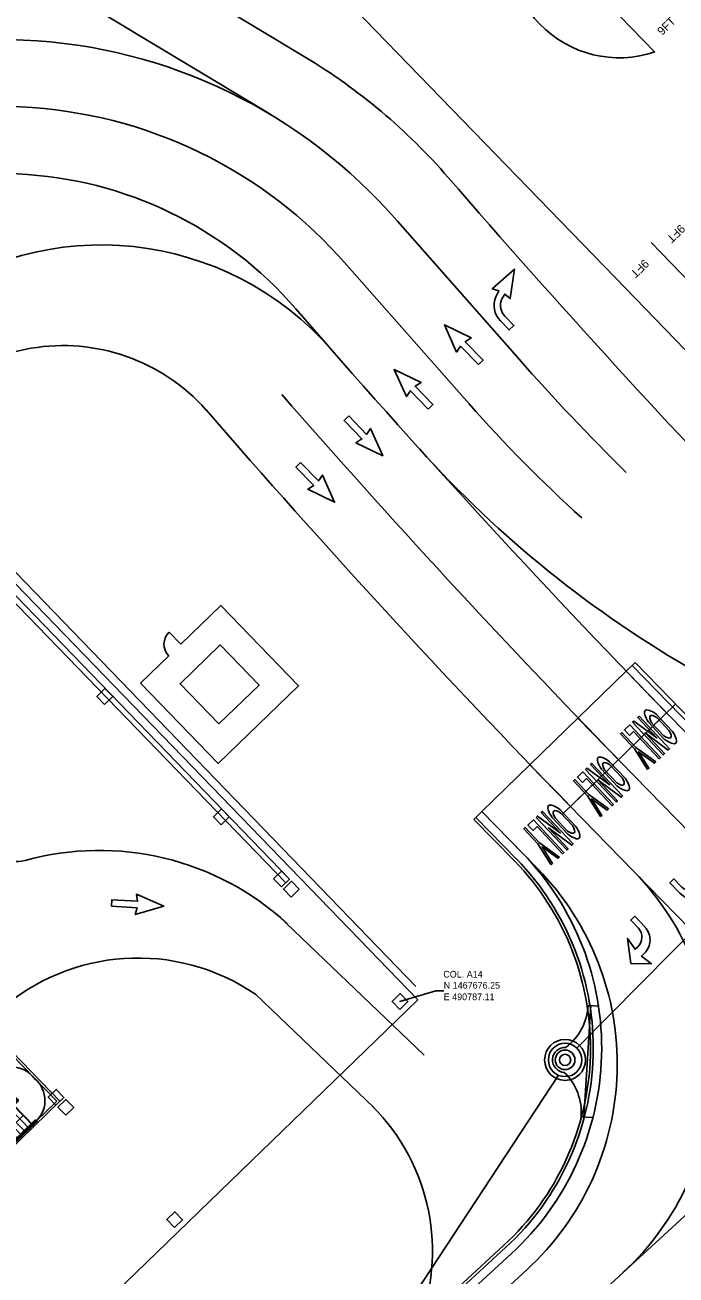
# Model space of a CAD drawing. Extents: x 468143 to 491361, y 1438528 to 1468730.
# Drawn here: x 490720 to 490836.5, y 1467627.3 to 1467851.1 of the extents above; entities that cross this region are included whole.
import ezdxf

# ---------------------------------------------------------------- set-up
doc = ezdxf.new("R2010")
doc.units = 0
doc.layers.add('Default', color=7, linetype='Continuous')
doc.layers.add('Xreference_dp', color=7, linetype='Continuous')

# ---------------------------------------------------------------- blocks, each defined once
blk = doc.blocks.new('POINT_DISPLAY')
at = {"layer": 'Default'}
blk.add_line((0, 0), (0, 0), dxfattribs=at)
blk = doc.blocks.new('InltCurb2_35')
at = {"layer": 'Default'}
for p, q in [((-10, 2), (-10, 0)), ((-10, 1.5), (10, 1.5)), ((10, 2), (10, 0))]:
    blk.add_line(p, q, dxfattribs=at)
for radius in [1.75, 1]:
    blk.add_circle((0, 5.5), radius, dxfattribs=at)
for centre, radius, start, end in [((0, 5.5), 2.25, 0, 180), ((-9.85, 12), 10, 269.1432, 319.4677), ((9.85, 12), 10, 220.5323, 270.8568)]:
    blk.add_arc(centre, radius, start, end, dxfattribs=at)
for p in [(-1.22, 6.76), (-0.66, 7.12), (0, 7.75), (0, 7.25), (0, 7.25), (0.7, 7.1), (1.26, 6.72), (-1.75, 5.5), (-1.75, 5.5), (-1.62, 4.84), (-1.6, 6.2), (0, 5.5), (0, 5.5), (1.6, 4.8), (1.62, 6.16), (1.75, 5.5), (1.75, 5.5), (-1.26, 4.28), (-0.7, 3.9), (0, 3.75), (0, 3.75), (0.66, 3.88), (1.22, 4.24), (0, 0), (0, 0)]:
    blk.add_blockref('POINT_DISPLAY', p, dxfattribs=at)
blk = doc.blocks.new('JBottom60Dia')
at = {"layer": 'Default'}
for radius in [3.67, 3, 3]:
    blk.add_circle((0, 0), radius, dxfattribs=at)
for p in [(-1.13, 2.78), (0, 3), (0, 3), (0, 3), (1.21, 2.75), (-2.75, 1.21), (-2.09, 2.15), (0, 0), (0, 0), (0, 0), (2.15, 2.09), (2.78, 1.13), (3, 0), (3, 0), (-3, 0), (-3, 0), (-2.78, -1.13), (-2.15, -2.09), (2.09, -2.15), (2.75, -1.21), (-1.21, -2.75), (0, -3), (0, -3), (0, -3), (1.13, -2.78)]:
    blk.add_blockref('POINT_DISPLAY', p, dxfattribs=at)
blk = doc.blocks.new('DALeftTurn_1')
at = {"layer": 'Default'}
for points in [[(5.67, 3.17), (2, 0.5), (4.33, 0.83), (4.33, 0.17)], [(6, 0.17), (6, 0.83), (8.25, 0.5), (5.67, 3.17)], [(2, -2.17), (0, -2.17), (0, -3.17), (2.67, -3.17)]]:
    blk.add_lwpolyline(points, dxfattribs=at)
for centre, radius in [((2, 0.17), 2.33), ((2.67, 0.17), 3.33)]:
    blk.add_arc(centre, radius, 270, 0, dxfattribs=at)
blk = doc.blocks.new('DARightTurn')
at = {"layer": 'Default'}
for points in [[(2, 2.17), (0, 2.17), (0, 3.17), (2.67, 3.17)], [(5.67, -3.17), (2, -0.5), (4.33, -0.83), (4.33, -0.17)], [(6, -0.17), (6, -0.83), (8.25, -0.5), (5.67, -3.17)]]:
    blk.add_lwpolyline(points, dxfattribs=at)
for centre, radius in [((2.67, -0.17), 3.33), ((2, -0.17), 2.33)]:
    blk.add_arc(centre, radius, 360, 90, dxfattribs=at)
blk = doc.blocks.new('ONLY_5')
at = {"layer": 'Default'}
for p, q in [((1.94, 3.96), (6.06, 3.96)), ((5.6, 3.63), (2.4, 3.63)), ((2.4, 2.29), (5.6, 2.29)), ((6.06, 1.96), (1.94, 1.96))]:
    blk.add_line(p, q, dxfattribs=at)
for points in [[(0, -0.12), (0, 0.21), (5, 1.13), (0, 1.13), (0, 1.46), (8, 1.46), (8, 1.13), (2.9, 0.21), (8, 0.21), (8, -0.12), (0, -0.12)], [(1.33, -2.12), (0, -2.12), (0, -0.79), (8, -0.79), (8, -1.12), (1.33, -1.12), (1.33, -2.12)], [(8, -3.96), (3.67, -3.12), (0, -3.12), (0, -2.79), (3.67, -2.79), (8, -1.96), (8, -2.3), (4.57, -2.96), (8, -3.62), (8, -3.96)]]:
    blk.add_lwpolyline(points, dxfattribs=at)
for major_axis, ratio, start_param, end_param in [((4, 0), 0.291667, 2.111896, 4.171289), ((2.67, 0), 0.3125, 2.214297, 4.068888), ((2.67, 0), 0.3125, 5.35589, 7.210481), ((4, 0), 0.291667, 5.253489, 7.312882)]:
    blk.add_ellipse((4, 2.96), major_axis=major_axis, ratio=ratio, start_param=start_param, end_param=end_param, dxfattribs=at)
blk = doc.blocks.new('STALL 9FT SURFACE LOT')
at = {"layer": 'Default'}
for points in [[(0, 0), (0, 216)], [(108, 216), (108, 0)]]:
    blk.add_lwpolyline(points, dxfattribs=at)
blk.add_text('9FT', height=18, dxfattribs=at).set_placement((35.2, 14.1))
blk = doc.blocks.new('arrow-thru')
at = {"layer": 'Default'}
blk.add_lwpolyline([(14.99997, 0), (28.999942, 0), (28.999942, 54.99989), (43.999912, 51.999896), (21.999956, 111.999776), (0, 51.999896), (14.99997, 54.99989)], close=True, dxfattribs=at)
blk = doc.blocks.new('arrow-turn')
at = {"layer": 'Default'}
for points in [[(70.3, -14.6), (56.5, -10.3), (63.8, 3.1), (0, 0), (50.7, -38.9), (52.3, -23.7), (65.4, -27.8)], [(84.8, -58), (84.8, -85.8), (98.8, -85.8), (98.8, -57.7)]]:
    blk.add_lwpolyline(points, dxfattribs=at)
for radius, end in [(46, 67.6806), (32, 66.6916)]:
    blk.add_arc((52.8, -57.2), radius, 358.4907, end, dxfattribs=at)
blk = doc.blocks.new('Col 16x24')
at = {"layer": 'Default'}
blk.add_lwpolyline([(11.999976, -7.999984), (-11.999976, -7.999984), (-11.999976, 7.999984), (11.999976, 7.999984), (11.999976, -7.999984)], dxfattribs=at)
blk.add_lwpolyline([(-11.999976, -7.999984), (11.999976, -7.999984), (11.999976, 7.999984), (-11.999976, 7.999984)], close=True, dxfattribs=at)
blk = doc.blocks.new('staire lvl 1')
at = {"layer": 'Default'}
for p, q in [((158.5, 259.5), (10.5, 259.5)), ((10.5, 182.5), (10.5, 259.5)), ((15.5, 254.5), (153.5, 254.5)), ((15.5, 193.5), (15.5, 254.5)), ((158.5, 147.9), (158.5, 259.5)), ((13.5, 191.5), (13.5, 8.5)), ((15.5, 191.5), (15.5, 10.5)), ((17, 191.5), (17, 63.5)), ((19, 191.5), (19, 63.5)), ((73, 194), (73, 71)), ((75, 194), (75, 71)), ((76, 197), (83, 197)), ((76, 195), (83, 195)), ((10.5, 182.5), (76.5, 182.5)), ((10.5, 182.5), (10.5, 5.5)), ((10.5, 181.5), (76.5, 181.5)), ((10.5, 171.5), (76.5, 171.5)), ((43.5, 182.5), (43.5, 74.5)), ((76.5, 71.5), (76.5, 169.5)), ((76.5, 169.5), (76.5, 71.5)), ((78.5, 169.5), (78.5, 73.5)), ((92.5, 169.5), (92.5, 127.1)), ((92.5, 127.1), (92.5, 169.5)), ((10.5, 160.5), (76.5, 160.5)), ((10.5, 149.5), (76.5, 149.5)), ((10.5, 138.5), (76.5, 138.5)), ((158.5, 136.5), (125.7, 136.5)), ((150, 143.6), (150, 72.2)), ((152, 144.1), (152, 72.2)), ((153.5, 144.5), (153.5, 10.5)), ((153.5, 144.5), (153.5, 72.2)), ((155.5, 145.1), (155.5, 8.5)), ((155.5, 145.1), (155.5, 72.2)), ((158.5, 5.5), (158.5, 145.9)), ((10.5, 127.5), (76.5, 127.5)), ((10.5, 116.5), (76.5, 116.5)), ((90.5, 124.6), (90.5, 73.5)), ((92.5, 71.5), (92.5, 125.1)), ((92.5, 125.1), (92.5, 71.5)), ((158.5, 114.5), (92.5, 114.5)), ((158.5, 125.5), (93.9, 125.5)), ((94, 125.5), (94, 71)), ((96, 126.1), (96, 71)), ((126.2, 125.5), (126.2, 74.5)), ((10.5, 105.5), (76.5, 105.5)), ((10.5, 94.5), (76.5, 94.5)), ((10.5, 83.5), (76.5, 83.5)), ((15.5, 83.5), (15.5, 10.5)), ((158.5, 103.5), (92.5, 103.5)), ((158.5, 92.5), (92.5, 92.5)), ((158.5, 81.5), (92.5, 81.5)), ((158.5, 10.5), (158.5, 81.5)), ((76.5, 72.5), (10.5, 72.5)), ((10.5, 71.5), (76.5, 71.5)), ((15.5, 62), (16, 62)), ((15.5, 60), (16, 60)), ((76, 70), (93, 70)), ((76, 68), (93, 68)), ((76.5, 71.5), (92.5, 71.5)), ((76.5, 71.5), (92.5, 71.5)), ((78.5, 73.5), (90.5, 73.5)), ((152.7, 71.5), (153.5, 71.5)), ((152.7, 69.5), (153.5, 69.5)), ((90.2, 38.5), (79.5, 38.5)), ((10.5, 10.5), (158.5, 10.5)), ((158.5, 5.5), (10.5, 5.5)), ((155.5, 8.5), (13.5, 8.5)), ((153.5, 10.5), (15.5, 10.5))]:
    blk.add_line(p, q, dxfattribs=at)
for points in [[(158.5, 145.9), (129.6, 136.7), (128.3, 141.7), (122.2, 129.3), (120.9, 134.3), (90.5, 124.6)], [(133.9, 117.9), (126.2, 125.5), (118.6, 117.9)]]:
    blk.add_lwpolyline(points, dxfattribs=at)
for centre, radius, start, end in [((76.5, 193.5), 61, 82.5761, 187.4239), ((92.5, 193.5), 61, 352.5776, 97.4223), ((16.2, 191.5), 2.75, 360, 180), ((16.2, 191.5), 0.75, 360, 180), ((76, 194), 3, 90, 180), ((76, 194), 1, 90, 180), ((83, 194), 3, 360, 90), ((83, 194), 1, 360, 90), ((14.5, 186.5), 1, 360, 180), ((76.5, 71.5), 61, 172.5777, 277.4223), ((15.5, 63.4), 1.53, 290.3084, 2.3112), ((15.5, 63.4), 3.46, 277.6626, 1.1347), ((79.5, 74.5), 36, 180, 270), ((76, 71), 3, 180, 270), ((76, 71), 1, 180, 270), ((92.5, 71.5), 61, 262.5777, 7.4223), ((90.2, 74.5), 36, 270, 0), ((93, 71), 1, 270, 360), ((93, 71), 3, 270, 360), ((152.7, 72.2), 2.75, 180, 270), ((152.7, 72.2), 2.75, 180, 270), ((152.7, 72.2), 0.75, 180, 270)]:
    blk.add_arc(centre, radius, start, end, dxfattribs=at)
at = {"layer": 'Default', "yscale": -1, "rotation": 89.99999999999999}
blk.add_blockref('Col 16x24', (84.5, 181.5), dxfattribs=at)
blk = doc.blocks.new('Col 24x24')
at = {"layer": 'Default'}
blk.add_lwpolyline([(-11.999976, -11.999976), (-11.999976, 11.999976), (11.999976, 11.999976), (11.999976, -11.999976), (-11.999976, -11.999976)], dxfattribs=at)
blk.add_lwpolyline([(-11.999976, -11.999976), (11.999976, -11.999976), (11.999976, 11.999976), (-11.999976, 11.999976)], close=True, dxfattribs=at)

msp = doc.modelspace()

# ---------------------------------------------------------------- linework, layer by layer
at = {"layer": 'Xreference_dp'}
for p, q in [((490825.62, 1467805.85), (490752.53, 1467881.36)), ((490825.62, 1467805.85), (490752.53, 1467881.36)), ((490739.5, 1467863.74), (490770.14, 1467845.31)), ((490739.5, 1467863.74), (490770.14, 1467845.31)), ((490730.76, 1467854.99), (490763.95, 1467835.03)), ((490730.76, 1467854.99), (490763.95, 1467835.03)), ((490628.56, 1467841.5), (490767.3, 1467698.15)), ((490628.56, 1467841.5), (490767.3, 1467698.15)), ((490789.93, 1467678.91), (490683.7, 1467788.81)), ((490789.93, 1467678.91), (490683.7, 1467788.81)), ((490818.77, 1467667.92), (490920.14, 1467770.38)), ((490747.84, 1467740.21), (490745.75, 1467742.37)), ((490747.84, 1467740.21), (490745.75, 1467742.37)), ((490827.56, 1467735.37), (490829.17, 1467736.94)), ((490872.82, 1467691.04), (490828.63, 1467736.42)), ((490873.37, 1467691.55), (490829.17, 1467736.94)), ((490801.77, 1467710.26), (490827.56, 1467735.37)), ((490871.72, 1467690.03), (490827.56, 1467735.37)), ((490874.84, 1467686.82), (490827.56, 1467735.37)), ((490816.17, 1467709.79), (490836.41, 1467729.49)), ((490816.17, 1467709.79), (490836.41, 1467729.49)), ((490834.8, 1467727.92), (490817.6, 1467711.18)), ((490834.8, 1467727.92), (490817.6, 1467711.18)), ((490863.12, 1467681.66), (490818.96, 1467727)), ((490829.03, 1467699.46), (490810.36, 1467718.63)), ((490800.33, 1467708.86), (490801.77, 1467710.26)), ((490809.02, 1467702.81), (490801.77, 1467710.26)), ((490811.81, 1467699.94), (490801.77, 1467710.26)), ((490807.59, 1467701.41), (490800.33, 1467708.86)), ((490807.95, 1467701.76), (490800.69, 1467709.21)), ((490864.97, 1467662.56), (490829.03, 1467699.46)), ((490791.39, 1467666.66), (490765.27, 1467691.66)), ((490791.39, 1467666.66), (490765.27, 1467691.66)), ((490782.4, 1467657.27), (490761.22, 1467677.55)), ((490782.4, 1467657.27), (490761.22, 1467677.55)), ((490788.07, 1467621.42), (490815.48, 1467663.04)), ((490827.02, 1467627.73), (490864.97, 1467662.56)), ((490805.65, 1467632.56), (490450.66, 1467306.84)), ((490805.99, 1467632.19), (490451, 1467306.47)), ((490807, 1467631.09), (490452.01, 1467305.36)), ((490809.79, 1467628.22), (490454.72, 1467302.42)), ((490827.02, 1467627.73), (490809.41, 1467611.58))]:
    msp.add_line(p, q, dxfattribs=at)
for points in [[(490342.06, 1467246.02), (490137.16, 1467457.76), (490471.58, 1467781.33), (490516.38, 1467735.04), (490628.6, 1467843.61), (490790.28, 1467676.55), (490385, 1467284.32)], [(490342.06, 1467246.02), (490137.16, 1467457.76), (490471.58, 1467781.33), (490516.38, 1467735.04), (490628.6, 1467843.61), (490790.28, 1467676.55), (490385, 1467284.32)], [(490754.68, 1467725.96), (490761.86, 1467732.91), (490754.91, 1467740.1), (490747.72, 1467733.14)], [(490754.68, 1467725.96), (490761.86, 1467732.91), (490754.91, 1467740.1), (490747.72, 1467733.14)]]:
    msp.add_lwpolyline(points, close=True, dxfattribs=at)
for points in [[(490786.63, 1467815.93), (490808.4, 1467791.25)], [(490786.63, 1467815.93), (490808.4, 1467791.25)], [(490777.55, 1467808.09), (490799.48, 1467783.22)], [(490777.55, 1467808.09), (490799.48, 1467783.22)], [(490665.45, 1467802.06), (490766.64, 1467697.51)], [(490665.45, 1467802.06), (490766.64, 1467697.51)], [(490745.68, 1467738.12), (490740.65, 1467733.26), (490754.56, 1467718.89), (490768.93, 1467732.79), (490755.02, 1467747.17), (490747.84, 1467740.21)], [(490745.68, 1467738.12), (490740.65, 1467733.26), (490754.56, 1467718.89), (490768.93, 1467732.79), (490755.02, 1467747.17), (490747.84, 1467740.21)], [(490788.63, 1467676.72), (490787.09, 1467676.25), (490793.5, 1467678.18), (490794.92, 1467678.18)], [(490788.63, 1467676.72), (490787.09, 1467676.25), (490793.5, 1467678.18), (490794.92, 1467678.18)]]:
    msp.add_lwpolyline(points, dxfattribs=at)
for centre, radius, start, end in [((490826.37, 1467865.07), 19.88, 159.4631, 288.651), ((490826.37, 1467865.07), 19.88, 159.4631, 288.651), ((490715.5, 1467754.47), 94, 40.8297, 134.0641), ((490715.5, 1467754.47), 94, 40.8297, 134.0641), ((490715.5, 1467754.47), 106, 40.8297, 58.9748), ((490715.5, 1467754.47), 106, 40.8297, 58.9748), ((490715.5, 1467754.47), 82, 40.8297, 134.0641), ((490715.5, 1467754.47), 82, 40.8297, 134.0641), ((490715.5, 1467754.47), 70, 40.8297, 134.0641), ((490715.5, 1467754.47), 70, 40.8297, 134.0641), ((492021.82, 1468883.24), 1620.43, 220.82968, 224.016), ((492021.82, 1468883.24), 1620.43, 220.82968, 224.016), ((490733.6, 1467757.02), 54.67, 40.8638, 213.146), ((490733.6, 1467757.02), 54.67, 40.8638, 213.146), ((492021.82, 1468883.24), 1656.43, 220.82968, 224.22452), ((492021.82, 1468883.24), 1656.43, 220.82968, 224.22452), ((490726.76, 1467759.41), 34.26, 41.6553, 157.6144), ((490726.76, 1467759.41), 34.26, 41.6553, 157.6144), ((491108.66, 1468056.03), 400.33, 221.4072, 225.4088), ((491108.66, 1468056.03), 400.33, 221.4072, 225.4088), ((492021.82, 1468883.24), 1668.43, 221.17112, 224.22452), ((492021.82, 1468883.24), 1668.43, 221.17112, 224.22452), ((492021.82, 1468883.24), 1680.43, 220.93657, 224.22452), ((492021.82, 1468883.24), 1680.43, 220.93657, 224.22452), ((490988.74, 1467950.12), 252.34, 221.4072, 227.9174), ((490988.74, 1467950.12), 252.34, 221.4072, 227.9174), ((490939.22, 1467908.98), 200, 221.9847, 240.3183), ((490939.22, 1467908.98), 200, 221.9847, 240.3183), ((490747.84, 1467740.21), 3, 134.0629, 224.0629), ((490747.84, 1467740.21), 3, 134.0629, 224.0629), ((490718.62, 1467706.32), 5, 181.6418, 285.4759), ((490718.62, 1467706.32), 5, 181.6418, 285.4759), ((490733.25, 1467653.49), 49.81, 47.4994, 105.4759), ((490733.25, 1467653.49), 49.81, 47.4994, 105.4759), ((490773.2, 1467667.93), 50, 312.5382, 44.2381), ((490773.2, 1467667.93), 48, 312.5382, 44.2381), ((490773.2, 1467667.93), 48.5, 312.5382, 44.2381), ((490775.99, 1467665.06), 50, 312.5382, 44.2381), ((490793.21, 1467664.58), 50, 312.5382, 44.2381), ((490740.18, 1467646.7), 37.34, 55.7073, 131.8923), ((490740.18, 1467646.7), 37.34, 55.7073, 131.8923), ((490756.09, 1467631.51), 36.81, 338.0486, 44.8803), ((490756.09, 1467631.51), 36.81, 338.0486, 44.8803)]:
    msp.add_arc(centre, radius, start, end, dxfattribs=at)

# ---------------------------------------------------------------- block references
for name, p, xscale, yscale, rotation in [('STALL 9FT SURFACE LOT', (490832.73, 1467846.23), 0.0833307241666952, 0.08333072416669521, 44.05706724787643), ('STALL 9FT SURFACE LOT', (490832.73, 1467846.23), 0.0833307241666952, 0.08333072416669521, 44.05706724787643), ('STALL 9FT SURFACE LOT', (490838.56, 1467818.36), 0.08333072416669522, 0.08333072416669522, -135.9654817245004), ('STALL 9FT SURFACE LOT', (490838.56, 1467818.36), 0.08333072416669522, 0.08333072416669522, -135.9654817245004), ('STALL 9FT SURFACE LOT', (490832.09, 1467812.11), 0.08333072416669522, 0.08333072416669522, -135.9654817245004), ('STALL 9FT SURFACE LOT', (490832.09, 1467812.11), 0.08333072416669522, 0.08333072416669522, -135.9654817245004), ('arrow-turn', (490807.6, 1467807.35), 0.0833307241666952, -0.08333072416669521, -135.9429327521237), ('arrow-turn', (490807.6, 1467807.35), 0.0833307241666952, -0.08333072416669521, -135.9429327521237), ('arrow-thru', (490800.22, 1467789.39), 0.0833307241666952, 0.08333072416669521, 44.05706724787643), ('arrow-thru', (490800.22, 1467789.39), 0.0833307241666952, 0.08333072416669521, 44.05706724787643), ('arrow-thru', (490791.24, 1467781.43), 0.0833307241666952, 0.08333072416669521, 44.05706724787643), ('arrow-thru', (490791.24, 1467781.43), 0.0833307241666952, 0.08333072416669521, 44.05706724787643), ('arrow-thru', (490778.82, 1467781.95), 0.08333072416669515, 0.08333072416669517, -135.94293275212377), ('arrow-thru', (490778.82, 1467781.95), 0.08333072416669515, 0.08333072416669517, -135.94293275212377), ('arrow-thru', (490770.2, 1467773.61), 0.08333072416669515, 0.08333072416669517, -135.94293275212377), ('arrow-thru', (490770.2, 1467773.61), 0.08333072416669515, 0.08333072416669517, -135.94293275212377), ('Col 24x24', (490734.24, 1467730.86), 0.0833307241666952, 0.0833307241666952, 44.062944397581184), ('Col 24x24', (490734.24, 1467730.86), 0.0833307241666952, 0.0833307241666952, 44.062944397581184), ('Col 24x24', (490755.1, 1467709.31), 0.0833307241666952, 0.0833307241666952, 44.062944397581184), ('Col 24x24', (490755.1, 1467709.31), 0.0833307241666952, 0.0833307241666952, 44.062944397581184), ('Col 24x24', (490765.88, 1467698.17), 0.0833307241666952, 0.0833307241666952, 44.062944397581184), ('Col 24x24', (490765.88, 1467698.17), 0.0833307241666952, 0.0833307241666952, 44.062944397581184), ('Col 24x24', (490767.62, 1467696.37), 0.0833307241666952, 0.0833307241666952, 44.062944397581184), ('Col 24x24', (490767.62, 1467696.37), 0.0833307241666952, 0.0833307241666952, 44.062944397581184), ('arrow-thru', (490735.38, 1467692.07), 0.08333072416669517, -0.08333072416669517, 86.50575625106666), ('arrow-thru', (490735.38, 1467692.07), 0.08333072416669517, -0.08333072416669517, 86.50575625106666), ('Col 24x24', (490787.09, 1467676.25), 0.0833307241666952, 0.0833307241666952, 44.062944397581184), ('Col 24x24', (490787.09, 1467676.25), 0.0833307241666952, 0.0833307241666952, 44.062944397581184), ('staire lvl 1', (490711.29, 1467642.72), 0.08333072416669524, -0.08333072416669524, 134.06293670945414), ('staire lvl 1', (490711.29, 1467642.72), 0.08333072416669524, -0.08333072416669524, 134.06293670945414), ('Col 24x24', (490725.52, 1467659.11), 0.0833307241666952, 0.0833307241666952, 44.062944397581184), ('Col 24x24', (490725.52, 1467659.11), 0.0833307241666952, 0.0833307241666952, 44.062944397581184), ('Col 24x24', (490727.26, 1467657.31), 0.0833307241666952, 0.0833307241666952, 44.062944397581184), ('Col 24x24', (490727.26, 1467657.31), 0.0833307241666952, 0.0833307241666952, 44.062944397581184), ('Col 24x24', (490746.74, 1467637.19), 0.0833307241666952, 0.0833307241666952, 44.062944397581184), ('Col 24x24', (490746.74, 1467637.19), 0.0833307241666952, 0.0833307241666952, 44.062944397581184)]:
    msp.add_blockref(name, p, dxfattribs=dict(at, xscale=xscale, yscale=yscale, rotation=rotation))
for name, p, rotation in [('ONLY_5', (490828.83, 1467726.32), -46.78512691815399), ('ONLY_5', (490820.4, 1467717.89), -46.78512691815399), ('ONLY_5', (490811.55, 1467709.29), -46.78512691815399), ('DALeftTurn_1', (490837.69, 1467699.71), -46.1637972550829), ('DARightTurn', (490826.82, 1467689.34), -46.78512691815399), ('InltCurb2_35', (490822.14, 1467665.46), 86.42155710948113), ('JBottom60Dia', (490816.65, 1467665.8), 135.0686724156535)]:
    msp.add_blockref(name, p, dxfattribs=dict(at, rotation=rotation))

# ---------------------------------------------------------------- texts
for s, p in [('COL. A14', (490794.85, 1467680.54)), ('COL. A14', (490794.85, 1467680.54)), ('N 1467676.25', (490794.92, 1467678.54)), ('N 1467676.25', (490794.92, 1467678.54)), ('E 490787.11', (490794.92, 1467676.49)), ('E 490787.11', (490794.92, 1467676.49))]:
    msp.add_text(s, height=1.2, dxfattribs=at).set_placement(p)

doc.saveas('drawing.dxf')
